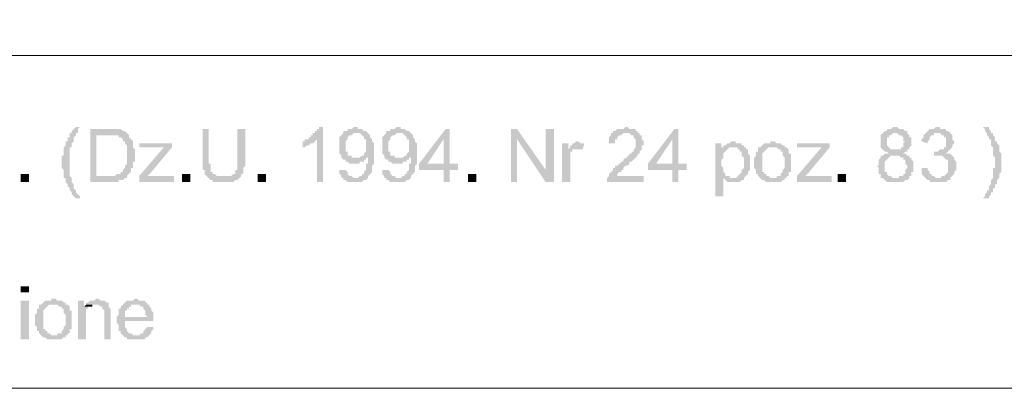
# Model space of a CAD drawing. Header units: millimetres. Extents: x -14047 to 49934, y -21523 to 14989.
# Tile 441 of 580: x 22888 to 23092, y 11552 to 11629. Entities that reach past the tile are written whole.
import ezdxf

# ---------------------------------------------------------------- set-up
doc = ezdxf.new("R2010")
doc.units = ezdxf.units.MM
doc.layers.add('C00-00-00', color=7, linetype='Continuous')

msp = doc.modelspace()

# ---------------------------------------------------------------- hatches: boundary and pattern name
at = {"layer": 'C00-00-00'}
h = msp.add_hatch(color=256, dxfattribs=at)
h.dxf.hatch_style = 2
h.paths.add_polyline_path([(22900.706, 11606.494), (22899.86, 11606.494), (22899.436, 11606.071), (22899.013, 11605.648), (22899.013, 11605.224), (22898.59, 11605.224), (22898.59, 11604.378), (22898.166, 11604.378), (22898.166, 11603.531), (22897.743, 11603.531), (22897.743, 11602.684), (22897.32, 11602.261), (22897.32, 11601.414), (22897.32, 11600.568), (22896.896, 11600.568), (22896.896, 11599.298), (22896.896, 11598.028), (22897.32, 11597.604), (22897.32, 11596.758), (22897.32, 11595.911), (22897.743, 11595.911), (22897.743, 11595.064), (22898.166, 11594.641), (22898.166, 11594.218), (22898.59, 11593.794), (22898.59, 11593.371), (22899.013, 11592.948), (22899.013, 11592.524), (22899.436, 11592.101), (22899.86, 11591.678), (22900.706, 11591.678), (22900.706, 11592.101), (22900.283, 11592.524), (22899.86, 11592.948), (22899.86, 11593.371), (22899.436, 11593.794), (22899.436, 11594.218), (22899.436, 11594.641), (22899.013, 11595.064), (22899.013, 11595.488), (22899.013, 11595.911), (22898.59, 11596.334), (22898.59, 11597.181), (22898.59, 11598.028), (22898.59, 11599.298), (22898.59, 11600.568), (22898.59, 11601.838), (22898.59, 11602.261), (22899.013, 11602.261), (22899.013, 11603.108), (22899.436, 11603.531), (22899.436, 11604.378), (22899.86, 11604.801), (22899.86, 11605.224), (22900.283, 11605.224), (22900.283, 11606.071)])
h = msp.add_hatch(color=256, dxfattribs=at)
h.dxf.hatch_style = 2
h.paths.add_polyline_path([(22951.083, 11606.494), (22950.236, 11606.494), (22950.236, 11606.071), (22949.813, 11606.071), (22949.813, 11605.648), (22949.39, 11605.648), (22949.39, 11605.224), (22948.966, 11605.224), (22948.966, 11604.801), (22948.543, 11604.801), (22948.543, 11604.378), (22948.12, 11604.378), (22948.12, 11603.954), (22947.696, 11603.954), (22949.813, 11603.954), (22949.813, 11595.064), (22951.083, 11595.064)])
h = msp.add_hatch(color=256, dxfattribs=at)
h.dxf.hatch_style = 2
h.paths.add_polyline_path([(22957.856, 11606.494), (22957.433, 11606.494), (22957.01, 11606.071), (22956.163, 11606.071), (22956.163, 11605.648), (22955.316, 11605.648), (22955.316, 11605.224), (22958.703, 11605.224), (22959.126, 11604.801), (22959.55, 11604.378), (22959.55, 11603.954), (22959.973, 11603.954), (22959.973, 11603.108), (22959.973, 11602.261), (22959.973, 11601.414), (22959.55, 11600.991), (22959.55, 11600.568), (22959.126, 11600.568), (22960.396, 11600.144), (22960.396, 11599.721), (22960.396, 11598.874), (22959.973, 11598.874), (22959.973, 11598.028), (22959.973, 11597.604), (22959.55, 11597.181), (22959.55, 11596.758), (22959.126, 11596.758), (22959.126, 11596.334), (22958.703, 11596.334), (22958.28, 11595.911), (22957.856, 11595.911), (22960.396, 11595.911), (22960.396, 11596.334), (22960.82, 11596.758), (22961.243, 11597.181), (22961.243, 11597.604), (22961.243, 11598.451), (22961.666, 11598.874), (22961.666, 11599.298), (22961.666, 11600.991), (22961.666, 11602.261), (22961.666, 11603.108), (22961.243, 11603.531), (22961.243, 11603.954), (22960.82, 11604.378), (22960.82, 11604.801), (22960.396, 11605.224), (22959.973, 11605.648), (22959.55, 11605.648), (22959.126, 11606.071), (22958.28, 11606.071), (22958.28, 11606.494)])
h = msp.add_hatch(color=256, dxfattribs=at)
h.dxf.hatch_style = 2
h.paths.add_polyline_path([(22966.746, 11606.494), (22966.323, 11606.494), (22965.9, 11606.071), (22965.053, 11606.071), (22965.053, 11605.648), (22964.206, 11605.648), (22964.206, 11605.224), (22967.593, 11605.224), (22968.016, 11604.801), (22968.44, 11604.378), (22968.44, 11603.954), (22968.863, 11603.954), (22968.863, 11603.108), (22968.863, 11602.261), (22968.863, 11601.414), (22968.44, 11600.991), (22968.44, 11600.568), (22968.016, 11600.568), (22969.286, 11600.144), (22969.286, 11599.721), (22969.286, 11598.874), (22968.863, 11598.874), (22968.863, 11598.028), (22968.863, 11597.604), (22968.44, 11597.181), (22968.44, 11596.758), (22968.016, 11596.758), (22968.016, 11596.334), (22967.593, 11596.334), (22967.17, 11595.911), (22966.746, 11595.911), (22969.286, 11595.911), (22969.286, 11596.334), (22969.71, 11596.758), (22970.133, 11597.181), (22970.133, 11597.604), (22970.133, 11598.451), (22970.556, 11598.874), (22970.556, 11599.298), (22970.556, 11600.991), (22970.556, 11602.261), (22970.556, 11603.108), (22970.133, 11603.531), (22970.133, 11603.954), (22969.71, 11604.378), (22969.71, 11604.801), (22969.286, 11605.224), (22968.863, 11605.648), (22968.44, 11605.648), (22968.016, 11606.071), (22967.17, 11606.071), (22967.17, 11606.494)])
h = msp.add_hatch(color=256, dxfattribs=at)
h.dxf.hatch_style = 2
h.paths.add_polyline_path([(23013.736, 11606.494), (23013.313, 11606.071), (23012.043, 11606.071), (23011.62, 11605.648), (23011.196, 11605.648), (23011.196, 11605.224), (23010.773, 11605.224), (23010.773, 11604.801), (23010.35, 11604.378), (23010.35, 11603.954), (23010.35, 11603.108), (23011.62, 11603.108), (23011.62, 11603.954), (23012.043, 11603.954), (23012.043, 11604.378), (23012.466, 11604.801), (23012.89, 11604.801), (23013.313, 11605.224), (23016.7, 11605.224), (23016.276, 11605.224), (23016.276, 11605.648), (23015.853, 11605.648), (23015.853, 11606.071), (23014.583, 11606.071), (23014.16, 11606.494)])
h = msp.add_hatch(color=256, dxfattribs=at)
h.dxf.hatch_style = 2
h.paths.add_polyline_path([(23069.616, 11606.494), (23069.193, 11606.494), (23068.77, 11606.071), (23067.923, 11606.071), (23067.923, 11605.648), (23067.5, 11605.648), (23067.076, 11605.224), (23066.653, 11604.801), (23066.653, 11603.531), (23066.653, 11602.684), (23066.653, 11602.261), (23067.076, 11601.838), (23067.5, 11601.414), (23067.923, 11601.414), (23068.346, 11600.991), (23067.5, 11600.991), (23067.076, 11600.568), (23066.653, 11600.568), (23066.653, 11600.144), (23066.23, 11599.721), (23066.23, 11598.451), (23065.806, 11598.451), (23066.23, 11598.028), (23066.23, 11597.604), (23066.23, 11596.758), (23066.653, 11596.758), (23066.653, 11595.911), (23069.616, 11595.911), (23069.193, 11595.911), (23068.77, 11596.334), (23068.346, 11596.334), (23067.923, 11596.758), (23067.923, 11597.181), (23067.5, 11597.181), (23067.5, 11598.451), (23067.5, 11599.298), (23067.923, 11599.721), (23068.346, 11600.144), (23068.77, 11600.568), (23072.58, 11600.568), (23072.156, 11600.568), (23071.733, 11600.991), (23071.31, 11600.991), (23071.733, 11601.414), (23072.156, 11601.414), (23069.616, 11601.838), (23068.77, 11601.838), (23068.346, 11602.261), (23067.923, 11602.684), (23067.923, 11603.531), (23067.923, 11604.378), (23068.346, 11604.378), (23068.346, 11604.801), (23068.77, 11604.801), (23069.193, 11605.224), (23072.156, 11605.224), (23072.156, 11605.648), (23071.733, 11605.648), (23071.31, 11606.071), (23070.463, 11606.071), (23070.04, 11606.494)])
h = msp.add_hatch(color=256, dxfattribs=at)
h.dxf.hatch_style = 2
h.paths.add_polyline_path([(23078.506, 11606.494), (23078.083, 11606.494), (23077.66, 11606.071), (23076.813, 11606.071), (23076.39, 11605.648), (23075.966, 11605.224), (23078.93, 11605.224), (23079.353, 11604.801), (23079.776, 11604.801), (23079.776, 11604.378), (23080.2, 11604.378), (23080.2, 11603.954), (23080.2, 11603.108), (23080.2, 11602.261), (23079.776, 11602.261), (23079.776, 11601.838), (23078.93, 11601.838), (23078.506, 11601.414), (23078.083, 11601.414), (23080.623, 11601.414), (23081.046, 11601.838), (23081.47, 11602.261), (23081.47, 11602.684), (23081.893, 11603.108), (23081.893, 11603.531), (23081.47, 11603.954), (23081.47, 11604.378), (23081.47, 11604.801), (23081.046, 11605.224), (23080.623, 11605.648), (23080.2, 11605.648), (23080.2, 11606.071), (23078.93, 11606.071), (23078.93, 11606.494)])
h = msp.add_hatch(color=256, dxfattribs=at)
h.dxf.hatch_style = 2
h.paths.add_polyline_path([(23089.09, 11606.494), (23087.82, 11606.494), (23088.243, 11606.071), (23088.243, 11605.648), (23088.666, 11605.224), (23088.666, 11604.801), (23089.09, 11604.378), (23089.09, 11603.954), (23089.513, 11603.954), (23089.513, 11602.684), (23089.936, 11602.261), (23089.936, 11601.838), (23089.936, 11601.414), (23089.936, 11600.568), (23090.36, 11600.144), (23090.36, 11599.298), (23090.36, 11598.028), (23089.936, 11598.028), (23089.936, 11597.181), (23089.936, 11596.334), (23089.936, 11595.911), (23089.513, 11595.488), (23089.513, 11594.641), (23089.09, 11594.218), (23089.09, 11593.371), (23088.666, 11593.371), (23088.666, 11592.948), (23088.243, 11592.524), (23088.243, 11592.101), (23087.82, 11591.678), (23089.09, 11591.678), (23089.09, 11592.101), (23089.513, 11592.524), (23089.513, 11592.948), (23089.936, 11592.948), (23089.936, 11593.794), (23090.36, 11593.794), (23090.36, 11594.641), (23090.783, 11594.641), (23090.783, 11595.064), (23090.783, 11595.488), (23091.206, 11595.911), (23091.206, 11596.758), (23091.63, 11597.181), (23091.63, 11598.028), (23091.63, 11599.298), (23091.63, 11599.721), (23091.63, 11600.991), (23091.206, 11601.414), (23091.206, 11601.838), (23091.206, 11602.684), (23090.783, 11603.108), (23090.783, 11603.531), (23090.36, 11603.531), (23090.36, 11604.378), (23089.936, 11604.801), (23089.936, 11605.224), (23089.513, 11605.224), (23089.513, 11605.648), (23089.09, 11606.071)])
h = msp.add_hatch(color=256, dxfattribs=at)
h.dxf.hatch_style = 2
h.paths.add_polyline_path([(22906.633, 11606.071), (22902.823, 11606.071), (22902.823, 11595.064), (22908.75, 11595.064), (22908.75, 11595.488), (22909.596, 11595.488), (22910.02, 11595.911), (22910.443, 11595.911), (22910.443, 11596.334), (22904.093, 11596.334), (22904.093, 11604.801), (22906.633, 11604.801), (22910.443, 11605.224), (22910.02, 11605.648), (22909.596, 11605.648), (22909.173, 11606.071), (22907.056, 11606.071)])
h = msp.add_hatch(color=256, dxfattribs=at)
h.dxf.hatch_style = 2
h.paths.add_polyline_path([(22910.443, 11605.224), (22906.633, 11604.801), (22908.75, 11604.801), (22908.75, 11604.378), (22909.173, 11604.378), (22909.596, 11603.954), (22909.596, 11603.531), (22910.02, 11603.531), (22910.02, 11603.108), (22910.443, 11602.684), (22910.443, 11602.261), (22910.443, 11600.568), (22910.443, 11599.298), (22910.443, 11598.874), (22910.02, 11598.451), (22910.02, 11598.028), (22909.596, 11597.604), (22909.596, 11597.181), (22909.173, 11597.181), (22909.173, 11596.758), (22908.326, 11596.758), (22907.903, 11596.334), (22904.093, 11596.334), (22910.443, 11596.334), (22910.866, 11596.758), (22911.29, 11597.181), (22911.29, 11598.028), (22911.713, 11598.028), (22911.713, 11598.451), (22911.713, 11599.298), (22912.136, 11599.298), (22912.136, 11600.568), (22912.136, 11601.414), (22912.136, 11601.838), (22911.713, 11602.261), (22911.713, 11602.684), (22911.713, 11603.531), (22911.29, 11603.954), (22910.866, 11604.378), (22910.866, 11604.801)])
h = msp.add_hatch(color=256, dxfattribs=at)
h.dxf.hatch_style = 2
h.paths.add_polyline_path([(22927.376, 11606.071), (22926.106, 11606.071), (22926.106, 11599.721), (22926.106, 11598.451), (22926.106, 11597.604), (22926.53, 11597.604), (22926.53, 11597.181), (22926.53, 11596.758), (22926.953, 11596.334), (22930.34, 11596.334), (22929.07, 11596.334), (22928.646, 11596.758), (22928.223, 11596.758), (22928.223, 11597.181), (22927.8, 11597.181), (22927.8, 11598.028), (22927.8, 11598.874), (22927.376, 11598.874), (22927.376, 11599.721)])
h = msp.add_hatch(color=256, dxfattribs=at)
h.dxf.hatch_style = 2
h.paths.add_polyline_path([(22934.996, 11606.071), (22933.303, 11606.071), (22933.303, 11598.874), (22933.303, 11597.604), (22932.88, 11597.604), (22932.88, 11597.181), (22932.88, 11596.758), (22932.456, 11596.758), (22932.033, 11596.334), (22926.953, 11596.334), (22927.376, 11595.911), (22927.8, 11595.488), (22928.223, 11595.488), (22928.223, 11595.064), (22932.456, 11595.064), (22932.88, 11595.488), (22933.303, 11595.488), (22933.726, 11595.911), (22934.15, 11596.334), (22934.15, 11596.758), (22934.573, 11596.758), (22934.573, 11597.181), (22934.573, 11597.604), (22934.573, 11598.028), (22934.996, 11598.451), (22934.996, 11598.874), (22934.996, 11599.721)])
h = msp.add_hatch(color=256, dxfattribs=at)
h.dxf.hatch_style = 2
h.paths.add_polyline_path([(22955.316, 11605.224), (22954.893, 11604.801), (22954.47, 11604.378), (22954.47, 11603.954), (22954.47, 11602.684), (22954.47, 11601.838), (22954.47, 11600.991), (22954.893, 11600.568), (22954.893, 11600.144), (22955.316, 11599.721), (22957.856, 11600.144), (22957.01, 11600.144), (22957.01, 11600.568), (22956.163, 11600.568), (22956.163, 11600.991), (22956.163, 11601.414), (22955.74, 11601.414), (22955.74, 11602.684), (22955.74, 11603.531), (22956.163, 11603.954), (22956.163, 11604.378), (22956.586, 11604.801), (22957.01, 11604.801), (22957.433, 11605.224), (22957.856, 11605.224)])
h = msp.add_hatch(color=256, dxfattribs=at)
h.dxf.hatch_style = 2
h.paths.add_polyline_path([(22964.206, 11605.224), (22963.783, 11604.801), (22963.36, 11604.378), (22963.36, 11603.954), (22963.36, 11602.684), (22963.36, 11601.838), (22963.36, 11600.991), (22963.783, 11600.568), (22963.783, 11600.144), (22964.206, 11599.721), (22966.746, 11600.144), (22965.9, 11600.144), (22965.9, 11600.568), (22965.053, 11600.568), (22965.053, 11600.991), (22965.053, 11601.414), (22964.63, 11601.414), (22964.63, 11602.684), (22964.63, 11603.531), (22965.053, 11603.954), (22965.053, 11604.378), (22965.476, 11604.801), (22965.9, 11604.801), (22966.323, 11605.224), (22966.746, 11605.224)])
h = msp.add_hatch(color=256, dxfattribs=at)
h.dxf.hatch_style = 2
h.paths.add_polyline_path([(22977.33, 11606.071), (22976.483, 11606.071), (22970.98, 11598.874), (22970.98, 11597.604), (22976.06, 11597.604), (22976.06, 11595.064), (22977.33, 11595.064), (22977.33, 11597.604), (22979.023, 11597.604), (22979.023, 11598.874), (22972.673, 11598.874), (22976.06, 11603.954)])
h = msp.add_hatch(color=256, dxfattribs=at)
h.dxf.hatch_style = 2
h.paths.add_polyline_path([(22977.33, 11606.071), (22976.06, 11603.954), (22976.06, 11598.874), (22972.673, 11598.874), (22977.33, 11598.874)])
h = msp.add_hatch(color=256, dxfattribs=at)
h.dxf.hatch_style = 2
h.paths.add_polyline_path([(22991.3, 11606.071), (22990.03, 11606.071), (22990.03, 11595.064), (22991.3, 11595.064), (22991.3, 11603.954)])
h = msp.add_hatch(color=256, dxfattribs=at)
h.dxf.hatch_style = 2
h.paths.add_polyline_path([(22991.3, 11606.071), (22991.3, 11603.954), (22997.226, 11595.064), (22997.226, 11597.604)])
h = msp.add_hatch(color=256, dxfattribs=at)
h.dxf.hatch_style = 2
h.paths.add_polyline_path([(22998.92, 11606.071), (22997.226, 11606.071), (22997.226, 11595.064), (22998.92, 11595.064)])
h = msp.add_hatch(color=256, dxfattribs=at)
h.dxf.hatch_style = 2
h.paths.add_polyline_path([(23016.7, 11605.224), (23013.736, 11605.224), (23014.583, 11605.224), (23015.006, 11604.801), (23015.43, 11604.801), (23015.43, 11604.378), (23015.853, 11603.954), (23015.853, 11603.108), (23015.853, 11602.261), (23015.43, 11601.838), (23015.43, 11601.414), (23015.006, 11601.414), (23015.006, 11600.991), (23014.583, 11600.991), (23014.583, 11600.568), (23014.16, 11600.568), (23014.16, 11600.144), (23013.736, 11600.144), (23013.313, 11599.721), (23013.313, 11599.298), (23012.89, 11599.298), (23012.466, 11598.874), (23012.043, 11598.451), (23011.62, 11598.451), (23011.62, 11598.028), (23011.196, 11598.028), (23011.196, 11597.604), (23010.773, 11597.181), (23010.35, 11596.758), (23010.35, 11596.334), (23009.926, 11595.911), (23009.926, 11595.488), (23009.926, 11595.064), (23017.546, 11595.064), (23017.546, 11596.334), (23012.043, 11596.334), (23012.043, 11596.758), (23012.466, 11597.181), (23012.89, 11597.181), (23012.89, 11597.604), (23013.313, 11597.604), (23013.313, 11598.028), (23013.736, 11598.451), (23014.16, 11598.451), (23014.583, 11598.874), (23014.583, 11599.298), (23015.006, 11599.298), (23015.43, 11599.721), (23015.853, 11600.144), (23016.276, 11600.568), (23016.276, 11600.991), (23016.7, 11600.991), (23016.7, 11601.414), (23017.123, 11601.838), (23017.123, 11602.684), (23017.546, 11602.684), (23017.546, 11603.108), (23017.546, 11603.531), (23017.123, 11603.954), (23017.123, 11604.801), (23016.7, 11604.801)])
h = msp.add_hatch(color=256, dxfattribs=at)
h.dxf.hatch_style = 2
h.paths.add_polyline_path([(23024.743, 11606.071), (23023.896, 11606.071), (23018.393, 11598.874), (23018.393, 11597.604), (23023.473, 11597.604), (23023.473, 11595.064), (23024.743, 11595.064), (23024.743, 11597.604), (23026.436, 11597.604), (23026.436, 11598.874), (23020.086, 11598.874), (23023.473, 11603.954)])
h = msp.add_hatch(color=256, dxfattribs=at)
h.dxf.hatch_style = 2
h.paths.add_polyline_path([(23024.743, 11606.071), (23023.473, 11603.954), (23023.473, 11598.874), (23020.086, 11598.874), (23024.743, 11598.874)])
h = msp.add_hatch(color=256, dxfattribs=at)
h.dxf.hatch_style = 2
h.paths.add_polyline_path([(23072.156, 11605.224), (23069.616, 11605.224), (23070.04, 11605.224), (23070.463, 11604.801), (23070.886, 11604.801), (23071.31, 11604.378), (23071.31, 11603.531), (23071.733, 11603.531), (23071.31, 11603.108), (23071.31, 11602.261), (23070.886, 11602.261), (23070.886, 11601.838), (23069.616, 11601.838), (23072.156, 11601.414), (23072.156, 11601.838), (23072.58, 11601.838), (23072.58, 11602.261), (23073.003, 11602.684), (23073.003, 11603.531), (23073.003, 11604.378), (23072.58, 11604.378), (23072.58, 11604.801)])
h = msp.add_hatch(color=256, dxfattribs=at)
h.dxf.hatch_style = 2
h.paths.add_polyline_path([(23075.966, 11605.224), (23075.543, 11604.801), (23075.543, 11604.378), (23075.12, 11603.954), (23075.12, 11603.531), (23076.39, 11603.108), (23076.39, 11603.531), (23076.813, 11603.954), (23076.813, 11604.378), (23077.236, 11604.801), (23077.66, 11604.801), (23077.66, 11605.224), (23078.506, 11605.224)])
h = msp.add_hatch(color=256, dxfattribs=at)
h.dxf.hatch_style = 2
h.paths.add_polyline_path([(22919.756, 11603.108), (22912.983, 11603.108), (22912.983, 11602.261), (22919.756, 11602.261)])
h = msp.add_hatch(color=256, dxfattribs=at)
h.dxf.hatch_style = 2
h.paths.add_polyline_path([(22919.756, 11602.261), (22918.063, 11602.261), (22912.983, 11596.334), (22912.983, 11595.064), (22914.676, 11596.334), (22915.523, 11597.181)])
h = msp.add_hatch(color=256, dxfattribs=at)
h.dxf.hatch_style = 2
h.paths.add_polyline_path([(22947.696, 11603.954), (22947.273, 11603.954), (22947.273, 11603.531), (22946.85, 11603.531), (22946.85, 11602.261), (22947.273, 11602.261), (22947.696, 11602.684), (22948.12, 11602.684), (22948.543, 11603.108), (22948.966, 11603.108), (22949.39, 11603.531), (22949.813, 11603.954)])
h = msp.add_hatch(color=256, dxfattribs=at)
h.dxf.hatch_style = 2
h.paths.add_polyline_path([(23001.883, 11603.108), (23000.613, 11603.108), (23000.613, 11595.064), (23002.306, 11595.064), (23002.306, 11599.298), (23002.306, 11600.144), (23002.306, 11601.414), (23002.73, 11601.414), (23002.73, 11601.838), (23003.576, 11601.838), (23001.883, 11601.838)])
h = msp.add_hatch(color=256, dxfattribs=at)
h.dxf.hatch_style = 2
h.paths.add_polyline_path([(23003.576, 11603.531), (23003.153, 11603.108), (23002.73, 11603.108), (23002.73, 11602.684), (23002.306, 11602.684), (23002.306, 11602.261), (23001.883, 11601.838), (23004.846, 11601.838), (23005.27, 11603.108), (23004.423, 11603.108), (23004, 11603.531)])
h = msp.add_hatch(color=256, dxfattribs=at)
h.dxf.hatch_style = 2
h.paths.add_polyline_path([(23033.633, 11603.108), (23032.363, 11603.108), (23032.363, 11592.101), (23034.056, 11592.101), (23034.056, 11595.911), (23036.173, 11595.911), (23035.326, 11595.911), (23035.326, 11596.334), (23034.48, 11596.334), (23034.48, 11596.758), (23034.056, 11597.181), (23034.056, 11597.604), (23034.056, 11598.028), (23033.633, 11598.451), (23033.633, 11598.874), (23033.633, 11599.721), (23034.056, 11600.144), (23034.056, 11600.568), (23034.056, 11600.991), (23034.48, 11601.414), (23034.903, 11601.838), (23035.326, 11602.261), (23033.633, 11602.261)])
h = msp.add_hatch(color=256, dxfattribs=at)
h.dxf.hatch_style = 2
h.paths.add_polyline_path([(23034.056, 11602.261), (23033.633, 11602.261), (23036.173, 11602.261)])
h = msp.add_hatch(color=256, dxfattribs=at)
h.dxf.hatch_style = 2
h.paths.add_polyline_path([(23036.173, 11603.531), (23035.75, 11603.531), (23035.326, 11603.108), (23034.903, 11603.108), (23034.48, 11602.684), (23034.056, 11602.684), (23034.056, 11602.261), (23037.02, 11602.261), (23037.02, 11601.838), (23037.443, 11601.838), (23037.443, 11601.414), (23037.866, 11601.414), (23037.866, 11600.991), (23037.866, 11600.568), (23038.29, 11600.144), (23038.29, 11599.721), (23038.29, 11599.298), (23038.29, 11598.028), (23037.866, 11597.604), (23037.866, 11597.181), (23037.443, 11596.758), (23037.02, 11596.334), (23036.596, 11595.911), (23034.056, 11595.911), (23034.48, 11595.488), (23034.903, 11595.064), (23037.443, 11595.064), (23037.866, 11595.488), (23038.29, 11595.488), (23038.29, 11595.911), (23038.713, 11596.334), (23039.136, 11596.758), (23039.136, 11597.181), (23039.56, 11597.604), (23039.56, 11598.028), (23039.56, 11599.298), (23039.56, 11599.721), (23039.56, 11600.568), (23039.136, 11600.991), (23039.136, 11601.414), (23039.136, 11601.838), (23038.713, 11601.838), (23038.713, 11602.261), (23038.29, 11602.261), (23038.29, 11602.684), (23037.866, 11602.684), (23037.866, 11603.108), (23036.596, 11603.108), (23036.596, 11603.531)])
h = msp.add_hatch(color=256, dxfattribs=at)
h.dxf.hatch_style = 2
h.paths.add_polyline_path([(23041.676, 11602.261), (23041.253, 11602.261), (23041.253, 11601.414), (23040.83, 11601.414), (23040.83, 11600.991), (23040.83, 11600.568), (23040.406, 11600.144), (23040.406, 11599.298), (23040.406, 11598.874), (23040.406, 11598.028), (23040.83, 11597.604), (23040.83, 11596.758), (23041.253, 11596.758), (23041.253, 11596.334), (23041.676, 11595.911), (23044.216, 11595.911), (23043.793, 11595.911), (23043.37, 11596.334), (23042.946, 11596.334), (23042.946, 11596.758), (23042.523, 11596.758), (23042.523, 11597.181), (23042.1, 11597.181), (23042.1, 11597.604), (23042.1, 11599.298), (23042.1, 11599.721), (23042.1, 11600.568), (23042.1, 11600.991), (23042.523, 11601.414), (23042.946, 11601.838), (23043.37, 11602.261), (23044.216, 11602.261)])
h = msp.add_hatch(color=256, dxfattribs=at)
h.dxf.hatch_style = 2
h.paths.add_polyline_path([(23044.216, 11603.531), (23043.793, 11603.531), (23043.793, 11603.108), (23042.523, 11603.108), (23042.1, 11602.684), (23041.676, 11602.261), (23045.063, 11602.261), (23045.486, 11601.838), (23045.91, 11601.838), (23045.91, 11601.414), (23046.333, 11601.414), (23046.333, 11600.568), (23046.756, 11600.144), (23046.756, 11599.721), (23046.756, 11599.298), (23046.756, 11598.028), (23046.333, 11597.604), (23046.333, 11597.181), (23045.91, 11596.758), (23045.91, 11596.334), (23045.063, 11596.334), (23045.063, 11595.911), (23041.676, 11595.911), (23042.1, 11595.488), (23042.523, 11595.488), (23042.946, 11595.064), (23045.91, 11595.064), (23046.333, 11595.488), (23046.756, 11595.488), (23046.756, 11595.911), (23047.18, 11595.911), (23047.18, 11596.334), (23047.603, 11596.334), (23047.603, 11596.758), (23047.603, 11597.181), (23048.026, 11597.181), (23048.026, 11598.028), (23048.026, 11599.298), (23048.026, 11600.991), (23047.603, 11600.991), (23047.603, 11601.414), (23047.603, 11601.838), (23047.18, 11602.261), (23046.756, 11602.261), (23046.756, 11602.684), (23046.333, 11602.684), (23045.91, 11603.108), (23045.063, 11603.108), (23044.64, 11603.531)])
h = msp.add_hatch(color=256, dxfattribs=at)
h.dxf.hatch_style = 2
h.paths.add_polyline_path([(23056.07, 11603.108), (23049.296, 11603.108), (23049.296, 11602.261), (23056.07, 11602.261)])
h = msp.add_hatch(color=256, dxfattribs=at)
h.dxf.hatch_style = 2
h.paths.add_polyline_path([(23056.07, 11602.261), (23054.376, 11602.261), (23049.296, 11596.334), (23049.296, 11595.064), (23050.99, 11596.334), (23051.836, 11597.181)])
h = msp.add_hatch(color=256, dxfattribs=at)
h.dxf.hatch_style = 2
h.paths.add_polyline_path([(22959.126, 11600.568), (22958.703, 11600.144), (22957.856, 11600.144), (22955.316, 11599.721), (22955.74, 11599.721), (22955.74, 11599.298), (22956.163, 11599.298), (22956.586, 11598.874), (22958.703, 11598.874), (22958.703, 11599.298), (22959.55, 11599.298), (22959.55, 11599.721), (22959.973, 11599.721), (22959.973, 11600.144), (22960.396, 11600.144)])
h = msp.add_hatch(color=256, dxfattribs=at)
h.dxf.hatch_style = 2
h.paths.add_polyline_path([(22968.016, 11600.568), (22967.593, 11600.144), (22966.746, 11600.144), (22964.206, 11599.721), (22964.63, 11599.721), (22964.63, 11599.298), (22965.053, 11599.298), (22965.476, 11598.874), (22967.593, 11598.874), (22967.593, 11599.298), (22968.44, 11599.298), (22968.44, 11599.721), (22968.863, 11599.721), (22968.863, 11600.144), (22969.286, 11600.144)])
h = msp.add_hatch(color=256, dxfattribs=at)
h.dxf.hatch_style = 2
h.paths.add_polyline_path([(23072.58, 11600.568), (23069.616, 11600.568), (23070.463, 11600.568), (23070.886, 11600.144), (23071.31, 11600.144), (23071.31, 11599.721), (23071.733, 11599.721), (23071.733, 11599.298), (23071.733, 11598.874), (23072.156, 11598.451), (23072.156, 11598.028), (23071.733, 11597.604), (23071.733, 11597.181), (23071.733, 11596.758), (23071.31, 11596.758), (23071.31, 11596.334), (23070.463, 11596.334), (23070.463, 11595.911), (23067.076, 11595.911), (23067.5, 11595.488), (23067.923, 11595.064), (23071.31, 11595.064), (23071.733, 11595.488), (23072.156, 11595.488), (23072.58, 11595.911), (23072.58, 11596.334), (23073.003, 11596.334), (23073.003, 11597.181), (23073.426, 11597.181), (23073.426, 11598.451), (23073.426, 11599.298), (23073.003, 11599.721), (23073.003, 11600.144), (23072.58, 11600.144)])
h = msp.add_hatch(color=256, dxfattribs=at)
h.dxf.hatch_style = 2
h.paths.add_polyline_path([(23081.47, 11600.568), (23078.506, 11600.568), (23079.353, 11600.568), (23079.776, 11600.144), (23080.2, 11599.721), (23080.623, 11599.721), (23080.623, 11598.874), (23080.623, 11598.451), (23080.623, 11597.604), (23080.623, 11597.181), (23080.2, 11596.758), (23079.776, 11596.334), (23079.353, 11596.334), (23078.93, 11595.911), (23075.966, 11595.911), (23076.39, 11595.488), (23076.813, 11595.488), (23076.813, 11595.064), (23080.2, 11595.064), (23080.623, 11595.488), (23081.046, 11595.488), (23081.046, 11595.911), (23081.47, 11596.334), (23081.893, 11596.758), (23081.893, 11597.181), (23082.316, 11597.604), (23082.316, 11598.451), (23082.316, 11599.298), (23081.893, 11599.721), (23081.893, 11600.144)])
h = msp.add_hatch(color=256, dxfattribs=at)
h.dxf.hatch_style = 2
h.paths.add_polyline_path([(23077.66, 11601.414), (23077.66, 11600.568), (23081.47, 11600.568), (23081.046, 11600.991), (23080.2, 11600.991), (23080.623, 11601.414), (23078.083, 11601.414)])
h = msp.add_hatch(color=256, dxfattribs=at)
h.dxf.hatch_style = 2
h.paths.add_polyline_path([(23076.39, 11598.028), (23075.12, 11598.028), (23075.12, 11596.758), (23075.543, 11596.334), (23075.966, 11595.911), (23078.506, 11595.911), (23078.083, 11595.911), (23077.66, 11596.334), (23077.236, 11596.334), (23077.236, 11596.758), (23076.813, 11596.758), (23076.813, 11597.181), (23076.39, 11597.604)])
h = msp.add_hatch(color=256, dxfattribs=at)
h.dxf.hatch_style = 2
h.paths.add_polyline_path([(22888.43, 11596.758), (22888.43, 11595.064), (22890.123, 11595.064), (22890.123, 11596.758)])
h = msp.add_hatch(color=256, dxfattribs=at)
h.dxf.hatch_style = 2
h.paths.add_polyline_path([(22920.18, 11596.334), (22914.676, 11596.334), (22912.983, 11595.064), (22920.18, 11595.064)])
h = msp.add_hatch(color=256, dxfattribs=at)
h.dxf.hatch_style = 2
h.paths.add_polyline_path([(22921.873, 11596.758), (22921.873, 11595.064), (22923.566, 11595.064), (22923.566, 11596.758)])
h = msp.add_hatch(color=256, dxfattribs=at)
h.dxf.hatch_style = 2
h.paths.add_polyline_path([(22937.536, 11596.758), (22937.536, 11595.064), (22939.23, 11595.064), (22939.23, 11596.758)])
h = msp.add_hatch(color=256, dxfattribs=at)
h.dxf.hatch_style = 2
h.paths.add_polyline_path([(22955.74, 11597.604), (22954.47, 11597.604), (22954.47, 11596.758), (22954.893, 11596.334), (22954.893, 11595.911), (22955.316, 11595.911), (22955.316, 11595.488), (22955.74, 11595.488), (22956.163, 11595.064), (22959.126, 11595.064), (22959.55, 11595.488), (22959.973, 11595.488), (22960.396, 11595.911), (22957.433, 11595.911), (22957.01, 11596.334), (22956.586, 11596.334), (22956.163, 11596.758), (22956.163, 11597.181)])
h = msp.add_hatch(color=256, dxfattribs=at)
h.dxf.hatch_style = 2
h.paths.add_polyline_path([(22964.63, 11597.604), (22963.36, 11597.604), (22963.36, 11596.758), (22963.783, 11596.334), (22963.783, 11595.911), (22964.206, 11595.911), (22964.206, 11595.488), (22964.63, 11595.488), (22965.053, 11595.064), (22968.016, 11595.064), (22968.44, 11595.488), (22968.863, 11595.488), (22969.286, 11595.911), (22966.323, 11595.911), (22965.9, 11596.334), (22965.476, 11596.334), (22965.053, 11596.758), (22965.053, 11597.181)])
h = msp.add_hatch(color=256, dxfattribs=at)
h.dxf.hatch_style = 2
h.paths.add_polyline_path([(22981.14, 11596.758), (22981.14, 11595.064), (22982.833, 11595.064), (22982.833, 11596.758)])
h = msp.add_hatch(color=256, dxfattribs=at)
h.dxf.hatch_style = 2
h.paths.add_polyline_path([(23056.493, 11596.334), (23050.99, 11596.334), (23049.296, 11595.064), (23056.493, 11595.064)])
h = msp.add_hatch(color=256, dxfattribs=at)
h.dxf.hatch_style = 2
h.paths.add_polyline_path([(23057.763, 11596.758), (23057.763, 11595.064), (23059.456, 11595.064), (23059.456, 11596.758)])
h = msp.add_hatch(color=256, dxfattribs=at)
h.dxf.hatch_style = 2
h.paths.add_polyline_path([(22888.43, 11573.474), (22888.43, 11572.204), (22890.123, 11572.204), (22890.123, 11573.474)])
h = msp.add_hatch(color=256, dxfattribs=at)
h.dxf.hatch_style = 2
h.paths.add_polyline_path([(22888.43, 11570.511), (22888.43, 11562.468), (22890.123, 11562.468), (22890.123, 11570.511)])
h = msp.add_hatch(color=256, dxfattribs=at)
h.dxf.hatch_style = 2
h.paths.add_polyline_path([(22892.663, 11569.664), (22892.24, 11569.664), (22892.24, 11568.818), (22891.816, 11568.818), (22891.816, 11568.394), (22891.816, 11567.971), (22891.393, 11567.548), (22891.393, 11566.701), (22891.393, 11566.278), (22891.393, 11565.431), (22891.816, 11565.008), (22891.816, 11564.161), (22892.24, 11564.161), (22892.24, 11563.738), (22892.663, 11563.314), (22895.203, 11563.314), (22894.78, 11563.314), (22894.356, 11563.738), (22893.933, 11563.738), (22893.933, 11564.161), (22893.51, 11564.161), (22893.51, 11564.584), (22893.086, 11564.584), (22893.086, 11565.008), (22893.086, 11566.701), (22893.086, 11567.124), (22893.086, 11567.971), (22893.086, 11568.394), (22893.51, 11568.818), (22893.933, 11569.241), (22894.356, 11569.664), (22895.203, 11569.664)])
h = msp.add_hatch(color=256, dxfattribs=at)
h.dxf.hatch_style = 2
h.paths.add_polyline_path([(22895.203, 11570.934), (22894.78, 11570.934), (22894.78, 11570.511), (22893.51, 11570.511), (22893.086, 11570.088), (22892.663, 11569.664), (22896.05, 11569.664), (22896.473, 11569.241), (22896.896, 11569.241), (22896.896, 11568.818), (22897.32, 11568.818), (22897.32, 11567.971), (22897.743, 11567.548), (22897.743, 11567.124), (22897.743, 11566.701), (22897.743, 11565.431), (22897.32, 11565.008), (22897.32, 11564.584), (22896.896, 11564.161), (22896.896, 11563.738), (22896.05, 11563.738), (22896.05, 11563.314), (22892.663, 11563.314), (22893.086, 11562.891), (22893.51, 11562.891), (22893.933, 11562.468), (22896.896, 11562.468), (22897.32, 11562.891), (22897.743, 11562.891), (22897.743, 11563.314), (22898.166, 11563.314), (22898.166, 11563.738), (22898.59, 11563.738), (22898.59, 11564.161), (22898.59, 11564.584), (22899.013, 11564.584), (22899.013, 11565.431), (22899.013, 11566.701), (22899.013, 11568.394), (22898.59, 11568.394), (22898.59, 11568.818), (22898.59, 11569.241), (22898.166, 11569.664), (22897.743, 11569.664), (22897.743, 11570.088), (22897.32, 11570.088), (22896.896, 11570.511), (22896.05, 11570.511), (22895.626, 11570.934)])
h = msp.add_hatch(color=256, dxfattribs=at)
h.dxf.hatch_style = 2
h.paths.add_polyline_path([(22901.553, 11570.511), (22900.283, 11570.511), (22900.283, 11562.468), (22901.976, 11562.468), (22901.976, 11567.971), (22901.976, 11568.818), (22902.4, 11568.818), (22902.4, 11569.241), (22903.246, 11569.241), (22901.553, 11569.241)])
h = msp.add_hatch(color=256, dxfattribs=at)
h.dxf.hatch_style = 2
h.paths.add_polyline_path([(22901.976, 11569.664), (22901.553, 11569.241), (22903.246, 11569.241), (22903.246, 11569.664), (22904.093, 11569.664)])
h = msp.add_hatch(color=256, dxfattribs=at)
h.dxf.hatch_style = 2
h.paths.add_polyline_path([(22904.093, 11570.934), (22903.67, 11570.511), (22902.823, 11570.511), (22902.4, 11570.088), (22901.976, 11570.088), (22901.976, 11569.664), (22904.516, 11569.664), (22904.94, 11569.241), (22905.363, 11569.241), (22905.363, 11568.818), (22905.786, 11568.394), (22905.786, 11567.971), (22905.786, 11562.468), (22907.056, 11562.468), (22907.056, 11567.548), (22907.056, 11568.394), (22907.056, 11568.818), (22906.633, 11569.241), (22906.633, 11569.664), (22906.633, 11570.088), (22906.21, 11570.088), (22905.786, 11570.511), (22904.94, 11570.511), (22904.516, 11570.934)])
h = msp.add_hatch(color=256, dxfattribs=at)
h.dxf.hatch_style = 2
h.paths.add_polyline_path([(22909.596, 11569.664), (22909.173, 11569.241), (22909.173, 11568.818), (22908.75, 11568.818), (22908.75, 11567.971), (22908.75, 11567.548), (22908.326, 11567.124), (22908.326, 11566.278), (22908.326, 11565.854), (22908.75, 11565.431), (22908.75, 11565.008), (22908.75, 11564.161), (22909.173, 11564.161), (22909.173, 11563.738), (22909.596, 11563.314), (22912.56, 11563.314), (22911.713, 11563.314), (22911.29, 11563.738), (22910.866, 11563.738), (22910.443, 11564.161), (22910.443, 11564.584), (22910.02, 11565.008), (22910.02, 11566.278), (22915.946, 11566.278), (22915.946, 11566.701), (22915.946, 11567.124), (22910.02, 11567.124), (22910.02, 11567.548), (22910.02, 11568.394), (22910.443, 11568.394), (22910.443, 11568.818), (22910.866, 11568.818), (22910.866, 11569.241), (22911.29, 11569.241), (22911.29, 11569.664), (22912.136, 11569.664)])
h = msp.add_hatch(color=256, dxfattribs=at)
h.dxf.hatch_style = 2
h.paths.add_polyline_path([(22912.136, 11570.934), (22911.713, 11570.511), (22910.443, 11570.511), (22910.02, 11570.088), (22909.596, 11569.664), (22912.983, 11569.664), (22913.406, 11569.241), (22913.83, 11569.241), (22913.83, 11568.818), (22914.253, 11568.394), (22914.253, 11567.548), (22914.676, 11567.124), (22910.02, 11567.124), (22915.946, 11567.124), (22915.946, 11567.971), (22915.523, 11568.394), (22915.523, 11568.818), (22915.1, 11569.241), (22915.1, 11569.664), (22914.676, 11569.664), (22914.676, 11570.088), (22914.253, 11570.088), (22914.253, 11570.511), (22912.983, 11570.511), (22912.56, 11570.934)])
h = msp.add_hatch(color=256, dxfattribs=at)
h.dxf.hatch_style = 2
h.paths.add_polyline_path([(22914.676, 11565.008), (22914.253, 11564.584), (22913.83, 11564.161), (22913.83, 11563.738), (22913.406, 11563.738), (22912.983, 11563.314), (22909.596, 11563.314), (22910.02, 11562.891), (22910.443, 11562.891), (22910.443, 11562.468), (22914.253, 11562.468), (22914.253, 11562.891), (22914.676, 11562.891), (22915.1, 11563.314), (22915.523, 11563.738), (22915.523, 11564.161), (22915.946, 11564.584), (22915.946, 11565.008)])

# ---------------------------------------------------------------- linework, layer by layer
at = {"layer": 'C00-00-00', "lineweight": 0}
for points in [[(22403.29, 11552.308), (23296.1, 11552.308), (23296.1, 12325.738), (22403.29, 12325.738), (22403.29, 11552.308), (22403.29, 12264.778)], [(22403.29, 11621.311), (23296.1, 11621.311)], [(22403.29, 11552.308), (23296.1, 11552.308)]]:
    msp.add_lwpolyline(points, dxfattribs=at)

doc.saveas('drawing.dxf')
